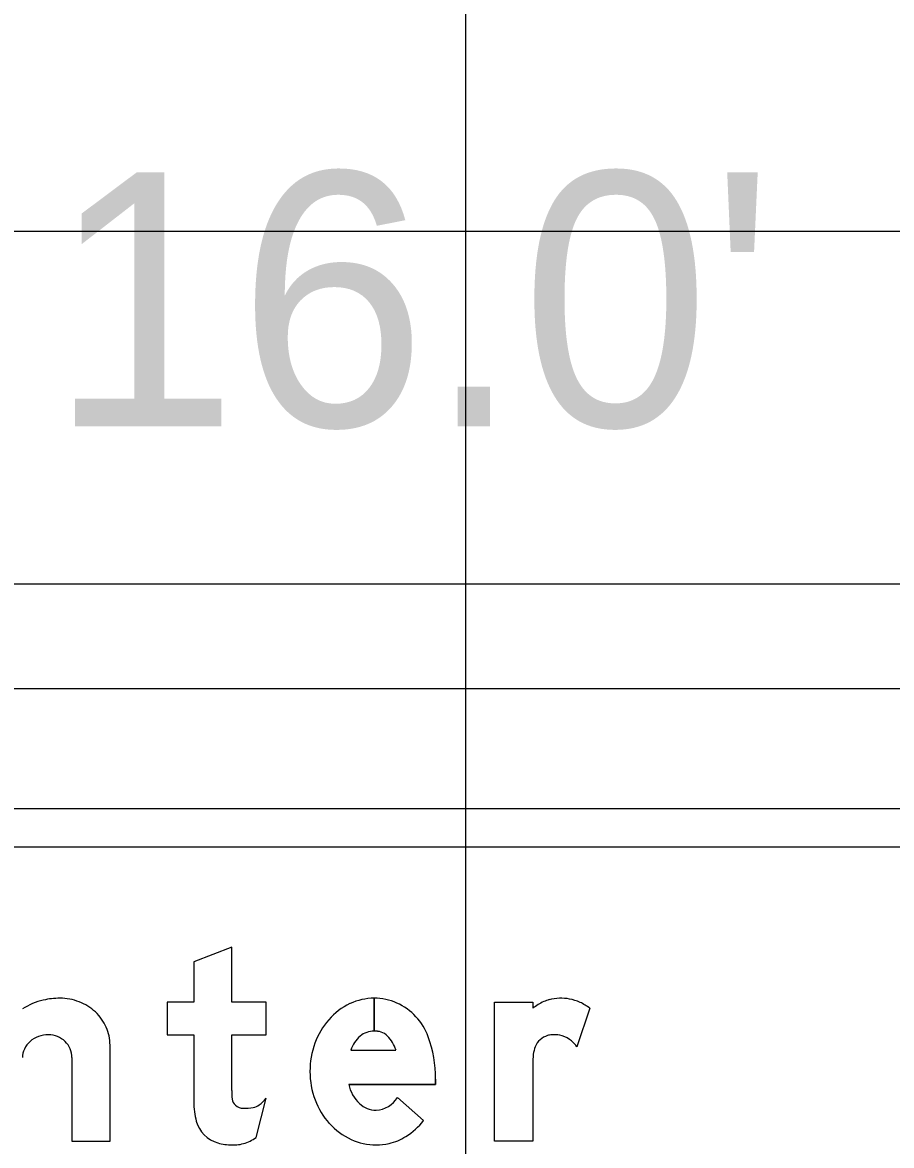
# Model space of a CAD drawing. Extents: x 2193008 to 2198143, y 1236112 to 1237864.
# Drawn here: x 2195972.767 to 2195976.567, y 1237195.109 to 1237200.018 of the extents above; entities that cross this region are included whole.
import ezdxf

# ---------------------------------------------------------------- set-up
doc = ezdxf.new("R2010")
doc.units = 0
for name, color, linetype in [('GSBWFILL', 7, 'Continuous'), ('GSCOLORFILL', 7, 'Continuous'), ('GSDIMS', 7, 'Continuous'), ('GSOUTLINE', 7, 'Continuous'), ('Level 55', 7, 'Continuous'), ('M-ROADS', 7, 'Continuous')]:
    doc.layers.add(name, color=color, linetype=linetype)

msp = doc.modelspace()

# ---------------------------------------------------------------- linework, layer by layer
at = {"layer": 'GSBWFILL'}
for p, q in [((2195974.3048, 1237195.7529), (2195974.3048, 1237195.6093)), ((2195974.3048, 1237195.6093), (2195974.3048, 1237195.7529)), ((2195975.248, 1237195.7091), (2195975.1915, 1237195.5398)), ((2195974.2032, 1237195.5258), (2195974.4004, 1237195.5258)), ((2195972.9836, 1237195.4936), (2195972.9836, 1237195.1285)), ((2195973.7889, 1237195.144), (2195973.8327, 1237195.3163)), ((2195974.4071, 1237195.3196), (2195974.521, 1237195.2187))]:
    msp.add_line(p, q, dxfattribs=at)
for points in [[(2195973.6829, 1237195.3491), (2195973.6829, 1237195.5926), (2195973.8327, 1237195.5926), (2195973.8327, 1237195.7362), (2195973.6829, 1237195.7362), (2195973.6829, 1237195.9756), (2195973.5164, 1237195.9124), (2195973.5164, 1237195.7362), (2195973.3998, 1237195.7362), (2195973.3998, 1237195.5926), (2195973.5164, 1237195.5926), (2195973.5164, 1237195.2988)], [(2195974.9982, 1237195.4645), (2195974.9982, 1237195.1285), (2195974.8317, 1237195.1285), (2195974.8317, 1237195.7362), (2195974.9982, 1237195.7362), (2195974.9982, 1237195.7091)], [(2195972.9836, 1237195.1285), (2195973.1501, 1237195.1285), (2195973.1501, 1237195.5484)], [(2195974.5736, 1237195.3997), (2195974.5736, 1237195.376), (2195974.1937, 1237195.376)]]:
    msp.add_lwpolyline(points, dxfattribs=at)
for centre, radius, start, end in [((2195972.931, 1237195.4198), 0.333, 90, 102.6043), ((2195972.931, 1237195.5185), 0.2344, 68.8636, 90), ((2195974.3048, 1237195.5063), 0.2466, 90, 115.3224), ((2195974.3048, 1237195.5063), 0.2466, 66.2413, 89.9903), ((2195975.0999, 1237195.6254), 0.1249, 103.8324, 115.42), ((2195975.1213, 1237195.5385), 0.2143, 79.6915, 103.8324), ((2195975.1261, 1237195.5651), 0.1873, 64.9551, 79.6915), ((2195972.9282, 1237195.4533), 0.2998, 103.4695, 122.4943), ((2195972.9367, 1237195.5331), 0.2187, 46.975, 68.8636), ((2195974.3217, 1237195.4705), 0.2862, 115.3224, 138.8015), ((2195974.2985, 1237195.4965), 0.2581, 19.9901, 65.8469), ((2195975.1656, 1237195.4872), 0.2779, 115.42, 127.0262), ((2195975.107, 1237195.5242), 0.2325, 52.6694, 64.9551), ((2195972.9454, 1237195.5424), 0.206, 23.9317, 46.975), ((2195974.3481, 1237195.4474), 0.3213, 138.8015, 160.0695), ((2195972.9589, 1237195.5484), 0.1912, 0, 23.9317), ((2195974.3048, 1237195.5128), 0.0965, 90, 129.2086), ((2195974.3048, 1237195.4974), 0.1119, 74.2341, 89.9787), ((2195974.3182, 1237195.545), 0.0624, 43.3306, 74.2341), ((2195972.8671, 1237195.4873), 0.1015, 131.0076, 154.5283), ((2195972.8757, 1237195.4774), 0.1146, 109.8074, 131.0076), ((2195972.8813, 1237195.4619), 0.1311, 90, 109.8074), ((2195972.8813, 1237195.4878), 0.1052, 68.0808, 90), ((2195972.8825, 1237195.4906), 0.1021, 45.8298, 68.0808), ((2195972.8843, 1237195.4924), 0.0995, 23.0928, 45.8298), ((2195974.3895, 1237195.4324), 0.3653, 160.0695, 180), ((2195974.3283, 1237195.4878), 0.1308, 130.2868, 163.0777), ((2195974.2438, 1237195.4747), 0.1648, 18.0656, 43.3306), ((2195974.0325, 1237195.3997), 0.5411, 0, 19.9901), ((2195975.0866, 1237195.5098), 0.0832, 106.8366, 158.1192), ((2195975.0883, 1237195.5044), 0.0889, 93.8556, 106.8366), ((2195975.0912, 1237195.4602), 0.1332, 79.1825, 93.8556), ((2195975.0947, 1237195.4785), 0.1145, 32.3275, 79.1825), ((2195972.8538, 1237195.4936), 0.0867, 154.5283, 180), ((2195972.887, 1237195.4936), 0.0965, 0, 23.0928), ((2195975.3511, 1237195.4641), 0.3529, 172.8473, 179.9356), ((2195975.13, 1237195.4924), 0.13, 158.1192, 173.0837), ((2195974.3786, 1237195.4324), 0.3544, 180, 200.5021), ((2195974.3537, 1237195.4113), 0.1638, 192.4467, 226.2893), ((2195974.7251, 1237195.3491), 1.0423, 180, 182.0173), ((2195973.7307, 1237195.3205), 0.0479, 189.7434, 227.9584), ((2195973.7231, 1237195.398), 0.1367, 305.2189, 323.2877), ((2195974.3468, 1237195.4205), 0.3205, 200.5021, 222.0738), ((2195974.3054, 1237195.3824), 0.1195, 273.8929, 328.2838), ((2195973.8394, 1237195.2988), 0.3231, 180, 194.8913), ((2195973.7322, 1237195.3222), 0.0501, 227.9584, 270), ((2195973.7322, 1237195.535), 0.2629, 270, 279.6927), ((2195973.766, 1237195.3374), 0.0624, 279.6927, 305.2189), ((2195974.315, 1237195.3715), 0.1083, 226.5476, 269.2365), ((2195973.658, 1237195.2505), 0.1353, 194.8913, 254.4117), ((2195974.277, 1237195.4099), 0.31, 302.591, 321.9228), ((2195974.3266, 1237195.4022), 0.2932, 222.0738, 245.3524), ((2195973.6829, 1237195.3398), 0.228, 254.4117, 270), ((2195973.6829, 1237195.4402), 0.3283, 270, 273.675), ((2195973.6952, 1237195.2475), 0.1353, 273.675, 286.3959), ((2195973.6775, 1237195.3078), 0.1981, 286.3959, 304.22), ((2195974.3135, 1237195.3738), 0.2619, 245.3524, 270), ((2195974.3135, 1237195.3738), 0.2619, 270, 282.4743), ((2195974.3207, 1237195.3416), 0.2289, 282.4743, 302.591)]:
    msp.add_arc(centre, radius, start, end, dxfattribs=at)
at = {"layer": 'GSCOLORFILL'}
for p, q in [((2195982.0245, 1237196.5812), (2195967.3725, 1237196.5812)), ((2195967.3725, 1237196.4147), (2195982.0245, 1237196.4147)), ((2195974.3048, 1237195.7529), (2195974.3048, 1237195.6093)), ((2195974.3048, 1237195.6093), (2195974.3048, 1237195.7529)), ((2195975.248, 1237195.7091), (2195975.1915, 1237195.5398)), ((2195974.2032, 1237195.5258), (2195974.4004, 1237195.5258)), ((2195972.9836, 1237195.4936), (2195972.9836, 1237195.1285)), ((2195973.7889, 1237195.144), (2195973.8327, 1237195.3163)), ((2195974.4071, 1237195.3196), (2195974.521, 1237195.2187))]:
    msp.add_line(p, q, dxfattribs=at)
for points in [[(2195973.6829, 1237195.3491), (2195973.6829, 1237195.5926), (2195973.8327, 1237195.5926), (2195973.8327, 1237195.7362), (2195973.6829, 1237195.7362), (2195973.6829, 1237195.9756), (2195973.5164, 1237195.9124), (2195973.5164, 1237195.7362), (2195973.3998, 1237195.7362), (2195973.3998, 1237195.5926), (2195973.5164, 1237195.5926), (2195973.5164, 1237195.2988)], [(2195974.9982, 1237195.4645), (2195974.9982, 1237195.1285), (2195974.8317, 1237195.1285), (2195974.8317, 1237195.7362), (2195974.9982, 1237195.7362), (2195974.9982, 1237195.7091)], [(2195972.9836, 1237195.1285), (2195973.1501, 1237195.1285), (2195973.1501, 1237195.5484)], [(2195974.5736, 1237195.3997), (2195974.5736, 1237195.376), (2195974.1937, 1237195.376)]]:
    msp.add_lwpolyline(points, dxfattribs=at)
for centre, radius, start, end in [((2195972.931, 1237195.4198), 0.333, 90, 102.6043), ((2195972.931, 1237195.5185), 0.2344, 68.8636, 90), ((2195974.3048, 1237195.5063), 0.2466, 90, 115.3224), ((2195974.3048, 1237195.5063), 0.2466, 66.2413, 89.9903), ((2195975.0999, 1237195.6254), 0.1249, 103.8324, 115.42), ((2195975.1213, 1237195.5385), 0.2143, 79.6915, 103.8324), ((2195975.1261, 1237195.5651), 0.1873, 64.9551, 79.6915), ((2195972.9282, 1237195.4533), 0.2998, 103.4695, 122.4943), ((2195972.9367, 1237195.5331), 0.2187, 46.975, 68.8636), ((2195974.3217, 1237195.4705), 0.2862, 115.3224, 138.8015), ((2195974.2985, 1237195.4965), 0.2581, 19.9901, 65.8469), ((2195975.1656, 1237195.4872), 0.2779, 115.42, 127.0262), ((2195975.107, 1237195.5242), 0.2325, 52.6694, 64.9551), ((2195972.9454, 1237195.5424), 0.206, 23.9317, 46.975), ((2195974.3481, 1237195.4474), 0.3213, 138.8015, 160.0695), ((2195972.9589, 1237195.5484), 0.1912, 0, 23.9317), ((2195974.3048, 1237195.5128), 0.0965, 90, 129.2086), ((2195974.3048, 1237195.4974), 0.1119, 74.2341, 89.9787), ((2195974.3182, 1237195.545), 0.0624, 43.3306, 74.2341), ((2195972.8671, 1237195.4873), 0.1015, 131.0076, 154.5283), ((2195972.8757, 1237195.4774), 0.1146, 109.8074, 131.0076), ((2195972.8813, 1237195.4619), 0.1311, 90, 109.8074), ((2195972.8813, 1237195.4878), 0.1052, 68.0808, 90), ((2195972.8825, 1237195.4906), 0.1021, 45.8298, 68.0808), ((2195972.8843, 1237195.4924), 0.0995, 23.0928, 45.8298), ((2195974.3895, 1237195.4324), 0.3653, 160.0695, 180), ((2195974.3283, 1237195.4878), 0.1308, 130.2868, 163.0777), ((2195974.2438, 1237195.4747), 0.1648, 18.0656, 43.3306), ((2195974.0325, 1237195.3997), 0.5411, 0, 19.9901), ((2195975.0866, 1237195.5098), 0.0832, 106.8366, 158.1192), ((2195975.0883, 1237195.5044), 0.0889, 93.8556, 106.8366), ((2195975.0912, 1237195.4602), 0.1332, 79.1825, 93.8556), ((2195975.0947, 1237195.4785), 0.1145, 32.3275, 79.1825), ((2195972.8538, 1237195.4936), 0.0867, 154.5283, 180), ((2195972.887, 1237195.4936), 0.0965, 0, 23.0928), ((2195975.3511, 1237195.4641), 0.3529, 172.8473, 179.9356), ((2195975.13, 1237195.4924), 0.13, 158.1192, 173.0837), ((2195974.3786, 1237195.4324), 0.3544, 180, 200.5021), ((2195974.3537, 1237195.4113), 0.1638, 192.4467, 226.2893), ((2195974.7251, 1237195.3491), 1.0423, 180, 182.0173), ((2195973.7307, 1237195.3205), 0.0479, 189.7434, 227.9584), ((2195973.7231, 1237195.398), 0.1367, 305.2189, 323.2877), ((2195974.3468, 1237195.4205), 0.3205, 200.5021, 222.0738), ((2195974.3054, 1237195.3824), 0.1195, 273.8929, 328.2838), ((2195973.8394, 1237195.2988), 0.3231, 180, 194.8913), ((2195973.7322, 1237195.3222), 0.0501, 227.9584, 270), ((2195973.7322, 1237195.535), 0.2629, 270, 279.6927), ((2195973.766, 1237195.3374), 0.0624, 279.6927, 305.2189), ((2195974.315, 1237195.3715), 0.1083, 226.5476, 269.2365), ((2195973.658, 1237195.2505), 0.1353, 194.8913, 254.4117), ((2195974.277, 1237195.4099), 0.31, 302.591, 321.9228), ((2195974.3266, 1237195.4022), 0.2932, 222.0738, 245.3524), ((2195973.6829, 1237195.3398), 0.228, 254.4117, 270), ((2195973.6829, 1237195.4402), 0.3283, 270, 273.675), ((2195973.6952, 1237195.2475), 0.1353, 273.675, 286.3959), ((2195973.6775, 1237195.3078), 0.1981, 286.3959, 304.22), ((2195974.3135, 1237195.3738), 0.2619, 245.3524, 270), ((2195974.3135, 1237195.3738), 0.2619, 270, 282.4743), ((2195974.3207, 1237195.3416), 0.2289, 282.4743, 302.591)]:
    msp.add_arc(centre, radius, start, end, dxfattribs=at)
at = {"layer": 'GSDIMS'}
msp.add_line((2195966.7065, 1237197.5647), (2195982.6905, 1237197.5647), dxfattribs=at)
at = {"layer": 'GSOUTLINE'}
for p, q in [((2195975.248, 1237195.7091), (2195975.1915, 1237195.5398)), ((2195974.2032, 1237195.5258), (2195974.4004, 1237195.5258)), ((2195972.9836, 1237195.4936), (2195972.9836, 1237195.1285)), ((2195973.7889, 1237195.144), (2195973.8327, 1237195.3163)), ((2195974.521, 1237195.2187), (2195974.4071, 1237195.3196))]:
    msp.add_line(p, q, dxfattribs=at)
for points in [[(2195973.6829, 1237195.3491), (2195973.6829, 1237195.5926), (2195973.8327, 1237195.5926), (2195973.8327, 1237195.7362), (2195973.6829, 1237195.7362), (2195973.6829, 1237195.9756), (2195973.5164, 1237195.9124), (2195973.5164, 1237195.7362), (2195973.3998, 1237195.7362), (2195973.3998, 1237195.5926), (2195973.5164, 1237195.5926), (2195973.5164, 1237195.2988)], [(2195974.9982, 1237195.4645), (2195974.9982, 1237195.1285), (2195974.8317, 1237195.1285), (2195974.8317, 1237195.7362), (2195974.9982, 1237195.7362), (2195974.9982, 1237195.7091)], [(2195972.9836, 1237195.1285), (2195973.1501, 1237195.1285), (2195973.1501, 1237195.5484)], [(2195974.1937, 1237195.376), (2195974.5736, 1237195.376), (2195974.5736, 1237195.3997)]]:
    msp.add_lwpolyline(points, dxfattribs=at)
for centre, radius, start, end in [((2195972.931, 1237195.4198), 0.333, 90, 102.6043), ((2195972.931, 1237195.5185), 0.2344, 68.8636, 90), ((2195974.3048, 1237195.5063), 0.2466, 90, 115.3224), ((2195974.3048, 1237195.5063), 0.2466, 66.2413, 90), ((2195975.0999, 1237195.6254), 0.1249, 103.8324, 115.42), ((2195975.1213, 1237195.5385), 0.2143, 79.6915, 103.8324), ((2195975.1261, 1237195.5651), 0.1873, 64.9551, 79.6915), ((2195972.9282, 1237195.4533), 0.2998, 103.4695, 122.4943), ((2195972.9367, 1237195.5331), 0.2187, 46.975, 68.8636), ((2195974.3217, 1237195.4705), 0.2862, 115.3224, 138.8015), ((2195974.2985, 1237195.4965), 0.2581, 19.9901, 65.8469), ((2195975.1656, 1237195.4872), 0.2779, 115.42, 127.0262), ((2195975.107, 1237195.5242), 0.2325, 52.6694, 64.9551), ((2195972.9454, 1237195.5424), 0.206, 23.9317, 46.975), ((2195974.3481, 1237195.4474), 0.3213, 138.8015, 160.0695), ((2195972.9589, 1237195.5484), 0.1912, 0, 23.9317), ((2195974.3048, 1237195.5128), 0.0965, 90, 129.2086), ((2195974.3048, 1237195.4974), 0.1119, 74.2341, 90), ((2195974.3182, 1237195.545), 0.0624, 43.3306, 74.2341), ((2195972.8671, 1237195.4873), 0.1015, 131.0076, 154.5283), ((2195972.8757, 1237195.4774), 0.1146, 109.8074, 131.0076), ((2195972.8813, 1237195.4619), 0.1311, 90, 109.8074), ((2195972.8813, 1237195.4878), 0.1052, 68.0808, 90), ((2195972.8825, 1237195.4906), 0.1021, 45.8298, 68.0808), ((2195972.8843, 1237195.4924), 0.0995, 23.0928, 45.8298), ((2195974.3895, 1237195.4324), 0.3653, 160.0695, 180), ((2195974.3283, 1237195.4878), 0.1308, 130.2868, 163.0777), ((2195974.2438, 1237195.4747), 0.1648, 18.0656, 43.3306), ((2195974.0325, 1237195.3997), 0.5411, 0, 19.9901), ((2195975.0866, 1237195.5098), 0.0832, 106.8366, 158.1192), ((2195975.0883, 1237195.5044), 0.0889, 93.8556, 106.8366), ((2195975.0912, 1237195.4602), 0.1332, 79.1825, 93.8556), ((2195975.0947, 1237195.4785), 0.1145, 32.3275, 79.1825), ((2195972.8538, 1237195.4936), 0.0867, 154.5283, 180), ((2195972.887, 1237195.4936), 0.0965, 0, 23.0928), ((2195975.3511, 1237195.4641), 0.3529, 172.8473, 179.9356), ((2195975.13, 1237195.4924), 0.13, 158.1192, 173.0837), ((2195974.3786, 1237195.4324), 0.3544, 180, 200.5021), ((2195974.3537, 1237195.4113), 0.1638, 192.4467, 226.2893), ((2195974.7251, 1237195.3491), 1.0423, 180, 182.0173), ((2195973.7307, 1237195.3205), 0.0479, 189.7434, 227.9584), ((2195973.7231, 1237195.398), 0.1367, 305.2189, 323.2877), ((2195974.3468, 1237195.4205), 0.3205, 200.5021, 222.0738), ((2195974.3054, 1237195.3824), 0.1195, 273.8929, 328.2838), ((2195973.8394, 1237195.2988), 0.3231, 180, 194.8913), ((2195973.7322, 1237195.3222), 0.0501, 227.9584, 270), ((2195973.7322, 1237195.535), 0.2629, 270, 279.6927), ((2195973.766, 1237195.3374), 0.0624, 279.6927, 305.2189), ((2195974.315, 1237195.3715), 0.1083, 226.5476, 269.2365), ((2195973.658, 1237195.2505), 0.1353, 194.8913, 254.4117), ((2195974.277, 1237195.4099), 0.31, 302.591, 321.9228), ((2195974.3266, 1237195.4022), 0.2932, 222.0738, 245.3524), ((2195973.6829, 1237195.3398), 0.228, 254.4117, 270), ((2195973.6829, 1237195.4402), 0.3283, 270, 273.675), ((2195973.6952, 1237195.2475), 0.1353, 273.675, 286.3959), ((2195973.6775, 1237195.3078), 0.1981, 286.3959, 304.22), ((2195974.3135, 1237195.3738), 0.2619, 245.3524, 270), ((2195974.3135, 1237195.3738), 0.2619, 270, 282.4743), ((2195974.3207, 1237195.3416), 0.2289, 282.4743, 302.591)]:
    msp.add_arc(centre, radius, start, end, dxfattribs=at)
at = {"layer": 'M-ROADS'}
for p, q in [((2195974.7065, 1237163.1062), (2195974.7065, 1237223.1062)), ((2195924.7065, 1237199.1062), (2196054.7065, 1237199.1062)), ((2195924.7065, 1237197.1062), (2196054.7065, 1237197.1062))]:
    msp.add_line(p, q, dxfattribs=at)

# ---------------------------------------------------------------- texts
at = {"layer": 'Level 55'}
msp.add_text("16.0'", height=1.11046, dxfattribs=at).set_placement((2195972.8831, 1237198.2529))

doc.saveas('drawing.dxf')
